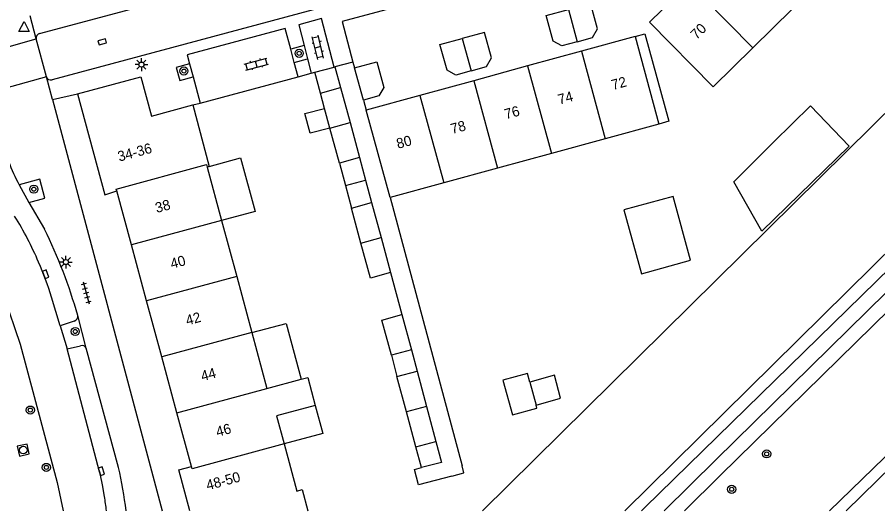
# Model space of a CAD drawing. Extents: x 128000 to 131008, y 398996 to 402500.
# Drawn here: x 129679.1 to 129763.7, y 399000 to 399048.4 of the extents above; entities that cross this region are included whole.
import ezdxf

# ---------------------------------------------------------------- set-up
doc = ezdxf.new("R2010")
doc.units = 0
for name, color, linetype in [('gg-afsc-erfafscheiding', 7, 'Continuous'), ('gg-anno-huisnummerreeks BGT', 7, 'Continuous'), ('gg-bbg-bijgebouw', 7, 'Continuous'), ('gg-bbg-gedigitaliseerde bebouwing', 7, 'Continuous'), ('gg-bbg-gedigitaliseerde bijgebouw', 7, 'Continuous'), ('gg-bbg-hoofdgebouw', 7, 'Continuous'), ('gg-bbg-luifel en loopbrug', 7, 'Continuous'), ('gg-bbg-tussenscheiding', 7, 'Continuous'), ('gg-knt-BGT kruinlijn', 7, 'Continuous'), ('gg-knt-verharding', 7, 'Continuous'), ('gg-knt-verharding nz', 7, 'Continuous'), ('gg-kntw-beschoeiing', 7, 'Continuous'), ('gt-grn-weggrens', 7, 'Continuous'), ('gt-symb-boom', 7, 'Continuous'), ('gt-symb-klinker verharding', 7, 'Continuous'), ('gt-symb-kolk', 7, 'Continuous'), ('gt-symb-lichtmast', 7, 'Continuous'), ('gt-symb-rioolschacht', 7, 'Continuous'), ('gt-symb-tegel verharding', 7, 'Continuous'), ('gt-symb-waterafsluiter', 7, 'Continuous')]:
    doc.layers.add(name, color=color, linetype=linetype)

# ---------------------------------------------------------------- blocks, each defined once
blk = doc.blocks.new('gt0-BOOM')
at = {"layer": 'gt-symb-boom'}
for radius in [0.4, 0.2]:
    blk.add_circle((0, 0), radius, dxfattribs=at)
blk = doc.blocks.new('gt0-WAFSL')
at = {"layer": 'gt-symb-waterafsluiter'}
for p, q in [((-0.5, -0.333), (0, 0.667)), ((0, 0.667), (0.5, -0.333)), ((0.5, -0.333), (-0.5, -0.333))]:
    blk.add_line(p, q, dxfattribs=at)
blk = doc.blocks.new('gt0-KOLK')
at = {"layer": 'gt-symb-kolk'}
blk.add_lwpolyline([(0, 0), (0.375, 0), (0.375, 0.4), (-0.375, 0.4), (-0.375, 0), (0, 0)], dxfattribs=at)
blk = doc.blocks.new('gt0-KL1')
at = {"layer": 'gt-symb-klinker verharding'}
for p, q in [((-1.15, 0.3), (1.15, 0.3)), ((-1, -0.3), (-1, 0.3)), ((-0.5, 0.3), (-0.5, 0.45)), ((0, -0.3), (0, 0.3)), ((0.5, 0.3), (0.5, 0.45)), ((1, -0.3), (1, 0.3)), ((-1.15, -0.3), (1.15, -0.3)), ((-0.5, -0.45), (-0.5, -0.3)), ((0.5, -0.45), (0.5, -0.3))]:
    blk.add_line(p, q, dxfattribs=at)
blk = doc.blocks.new('gt0-LMAST')
at = {"layer": 'gt-symb-lichtmast'}
for p, q in [((-0.182, 0.173), (-0.447, 0.438)), ((-0.005, 0.246), (-0.005, 0.621)), ((0.172, 0.173), (0.437, 0.438)), ((-0.255, -0.004), (-0.63, -0.004)), ((-0.182, -0.181), (-0.447, -0.446)), ((-0.005, -0.254), (-0.005, -0.629)), ((0.437, -0.446), (0.172, -0.181)), ((0.245, -0.004), (0.62, -0.004))]:
    blk.add_line(p, q, dxfattribs=at)
blk.add_circle((-0.005, -0.004), 0.25, dxfattribs=at)
blk = doc.blocks.new('gt0-TEG1')
at = {"layer": 'gt-symb-tegel verharding'}
for p, q in [((-1.125, 0), (1.125, 0)), ((-0.9, -0.25), (-0.9, 0.25)), ((-0.45, -0.25), (-0.45, 0.25)), ((0, -0.25), (0, 0.25)), ((0.45, -0.25), (0.45, 0.25)), ((0.9, -0.25), (0.9, 0.25))]:
    blk.add_line(p, q, dxfattribs=at)
blk = doc.blocks.new('gt0-RS')
at = {"layer": 'gt-symb-rioolschacht'}
blk.add_lwpolyline([(-0.5, -0.5), (0.5, -0.5), (0.5, 0.5), (-0.5, 0.5)], close=True, dxfattribs=at)
blk.add_circle((0, 0), 0.375, dxfattribs=at)

msp = doc.modelspace()

# ---------------------------------------------------------------- linework, layer by layer
at = {"layer": 'gg-afsc-erfafscheiding'}
for p, q in [((129712.08, 399044.03), (129712.24, 399043.48)), ((129713.11, 399040.3), (129713.37, 399039.33)), ((129715.721, 399030.746), (129722.8, 399004.407)), ((129715.77, 399023.38), (129716.88, 399019.25))]:
    msp.add_line(p, q, dxfattribs=at)
for points in [[(129721.785, 399003.409), (129718.533, 399002.535), (129718.122, 399004.063), (129718.82, 399004.25)], [(129721.785, 399003.409), (129722.982, 399003.731), (129722.8, 399004.407)]]:
    msp.add_lwpolyline(points, dxfattribs=at)
at = {"layer": 'gg-bbg-bijgebouw'}
for p, q in [((129708.32, 399043.04), (129710.236, 399043.541)), ((129710.236, 399043.541), (129710.31, 399043.56)), ((129713.11, 399040.3), (129712.24, 399043.48))]:
    msp.add_line(p, q, dxfattribs=at)
for points in [[(129734.125, 399046.035), (129732.62, 399045.63), (129731.76, 399046.11), (129731.08, 399048.62), (129733.255, 399049.215)], [(129734.125, 399046.035), (129735.63, 399046.44), (129736.12, 399047.29), (129735.43, 399049.81), (129733.255, 399049.215)], [(129723.7, 399043.19), (129725.2, 399043.61), (129725.69, 399044.45), (129725, 399046.96), (129722.815, 399046.37)], [(129723.7, 399043.19), (129722.2, 399042.77), (129721.34, 399043.26), (129720.63, 399045.78), (129722.815, 399046.37)], [(129712.24, 399043.48), (129714.42, 399044.06), (129715.1, 399041.56), (129714.63, 399040.73), (129713.11, 399040.3)]]:
    msp.add_lwpolyline(points, dxfattribs=at)
at = {"layer": 'gg-bbg-gedigitaliseerde bebouwing'}
for p, q in [((129751.368, 399045.447), (129755.257, 399049.274)), ((129739.81, 399046.55), (129742.123, 399037.956)), ((129696.34, 399039.83), (129697.95, 399033.8)), ((129715.721, 399030.746), (129713.37, 399039.33)), ((129742.123, 399037.956), (129736.867, 399036.521)), ((129736.867, 399036.521), (129731.579, 399035.077)), ((129731.579, 399035.077), (129726.291, 399033.633)), ((129697.95, 399033.8), (129697.74, 399033.74)), ((129697.74, 399033.74), (129699.164, 399028.481)), ((129726.291, 399033.633), (129721.003, 399032.188)), ((129721.003, 399032.188), (129715.721, 399030.746)), ((129699.164, 399028.481), (129700.652, 399022.99)), ((129700.652, 399022.99), (129702.141, 399017.49)), ((129702.141, 399017.49), (129703.628, 399012)), ((129703.628, 399012), (129706.996, 399012.907)), ((129705.315, 399006.558), (129706.551, 399001.935))]:
    msp.add_line(p, q, dxfattribs=at)
for points in [[(129741.23, 399047.97), (129747.47, 399041.61), (129751.368, 399045.447)], [(129706.996, 399012.907), (129707.637, 399013.079), (129708.377, 399010.33)], [(129708.377, 399010.33), (129704.575, 399009.307), (129705.315, 399006.558)], [(129706.551, 399001.935), (129707.086, 399002.079), (129707.644, 399000)]]:
    msp.add_lwpolyline(points, dxfattribs=at)
at = {"layer": 'gg-bbg-gedigitaliseerde bijgebouw'}
for p, q in [((129710.31, 399043.56), (129710.862, 399041.534)), ((129708.875, 399041.007), (129708.32, 399043.04)), ((129710.862, 399041.534), (129711.796, 399038.102)), ((129709.286, 399039.498), (129708.875, 399041.007)), ((129709.812, 399037.568), (129709.286, 399039.498)), ((129711.796, 399038.102), (129712.73, 399034.67)), ((129710.75, 399034.13), (129709.812, 399037.568)), ((129712.73, 399034.67), (129710.75, 399034.13)), ((129711.93, 399029.71), (129713.91, 399030.25)), ((129712.86, 399026.276), (129711.93, 399029.71)), ((129713.91, 399030.25), (129714.842, 399026.809)), ((129714.842, 399026.809), (129715.77, 399023.38)), ((129716.88, 399019.25), (129717.82, 399015.8)), ((129717.82, 399015.8), (129715.85, 399015.28)), ((129716.38, 399013.18), (129718.39, 399013.71)), ((129718.39, 399013.71), (129719.309, 399010.251)), ((129717.326, 399009.718), (129716.38, 399013.18)), ((129729.455, 399012.639), (129730.071, 399010.382)), ((129719.309, 399010.251), (129720.228, 399006.791)), ((129718.266, 399006.276), (129717.326, 399009.718)), ((129718.82, 399004.25), (129718.266, 399006.276))]:
    msp.add_line(p, q, dxfattribs=at)
for points in [[(129715.77, 399023.38), (129713.79, 399022.84), (129712.86, 399026.276)], [(129715.85, 399015.28), (129714.91, 399018.7), (129716.88, 399019.25)], [(129730.071, 399010.382), (129732.483, 399011.041), (129731.867, 399013.298), (129729.455, 399012.639)], [(129720.228, 399006.791), (129720.77, 399004.75), (129718.82, 399004.25)]]:
    msp.add_lwpolyline(points, dxfattribs=at)
at = {"layer": 'gg-bbg-hoofdgebouw'}
for p, q in [((129741.23, 399047.97), (129745.119, 399051.797)), ((129739.81, 399046.55), (129734.522, 399045.106)), ((129734.522, 399045.106), (129729.234, 399043.662)), ((129729.234, 399043.662), (129723.946, 399042.218)), ((129723.946, 399042.218), (129718.658, 399040.774)), ((129718.658, 399040.774), (129713.37, 399039.33)), ((129690.304, 399026.111), (129688.87, 399031.39)), ((129691.795, 399020.619), (129690.304, 399026.111)), ((129693.288, 399015.12), (129691.795, 399020.619)), ((129694.782, 399009.619), (129693.288, 399015.12)), ((129696.21, 399004.36), (129694.782, 399009.619))]:
    msp.add_line(p, q, dxfattribs=at)
for points in [[(129685.02, 399040.94), (129691.25, 399042.61), (129692.27, 399038.73), (129696.34, 399039.83)], [(129685.02, 399040.94), (129687.69, 399031.02), (129688.87, 399031.39)], [(129696.048, 399000), (129694.96, 399004.02), (129696.21, 399004.36)]]:
    msp.add_lwpolyline(points, dxfattribs=at)
at = {"layer": 'gg-bbg-luifel en loopbrug'}
for p, q in [((129712.73, 399034.67), (129713.32, 399032.46)), ((129710.75, 399034.13), (129711.34, 399031.92)), ((129711.34, 399031.92), (129713.32, 399032.46)), ((129713.32, 399032.46), (129713.91, 399030.25)), ((129711.34, 399031.92), (129711.93, 399029.71)), ((129715.85, 399015.28), (129716.38, 399013.18)), ((129717.82, 399015.8), (129718.39, 399013.71))]:
    msp.add_line(p, q, dxfattribs=at)
for points in [[(129739.81, 399046.55), (129740.775, 399046.813), (129743.119, 399038.228), (129742.123, 399037.956)], [(129749.506, 399032.278), (129753.431, 399036.205), (129757.041, 399039.756), (129760.839, 399035.804), (129752.271, 399027.431), (129749.506, 399032.278)], [(129709.812, 399037.568), (129707.88, 399037.049), (129707.362, 399038.981), (129709.286, 399039.498)], [(129697.95, 399033.8), (129701.04, 399034.63), (129702.455, 399029.365), (129699.164, 399028.481)], [(129740.419, 399023.272), (129745.242, 399024.589), (129743.53, 399030.859), (129738.707, 399029.542), (129740.419, 399023.272)], [(129702.141, 399017.49), (129705.521, 399018.398), (129706.996, 399012.907)], [(129729.455, 399012.639), (129729.227, 399013.476), (129726.815, 399012.818), (129727.743, 399009.42), (129730.154, 399010.078), (129730.071, 399010.382)], [(129708.377, 399010.33), (129709.117, 399007.581), (129705.315, 399006.558)]]:
    msp.add_lwpolyline(points, dxfattribs=at)
at = {"layer": 'gg-bbg-tussenscheiding'}
for p, q in [((129745.119, 399051.797), (129751.368, 399045.447)), ((129733.255, 399049.215), (129734.125, 399046.035)), ((129722.815, 399046.37), (129723.7, 399043.19)), ((129734.522, 399045.106), (129736.867, 399036.521)), ((129729.234, 399043.662), (129731.579, 399035.077)), ((129708.875, 399041.007), (129710.862, 399041.534)), ((129723.946, 399042.218), (129726.291, 399033.633)), ((129718.658, 399040.774), (129721.003, 399032.188)), ((129709.812, 399037.568), (129711.796, 399038.102)), ((129699.164, 399028.481), (129690.304, 399026.111)), ((129712.86, 399026.276), (129714.842, 399026.809)), ((129700.652, 399022.99), (129691.795, 399020.619)), ((129702.141, 399017.49), (129693.288, 399015.12)), ((129694.782, 399009.619), (129703.628, 399012)), ((129719.309, 399010.251), (129717.326, 399009.718)), ((129718.266, 399006.276), (129720.228, 399006.791))]:
    msp.add_line(p, q, dxfattribs=at)
for points in [[(129688.87, 399031.39), (129688.817, 399031.583), (129697.674, 399033.985), (129697.74, 399033.74)], [(129705.315, 399006.558), (129696.276, 399004.116), (129696.21, 399004.36)]]:
    msp.add_lwpolyline(points, dxfattribs=at)
at = {"layer": 'gg-knt-BGT kruinlijn'}
msp.add_line((129740.423, 399000), (129740.745, 399000.314), dxfattribs=at)
for points in [[(130025.784, 399273.55), (130027.686, 399277.699), (130028.161, 399277.543), (130026.956, 399273.986), (130025.899, 399271.68), (130024.204, 399269.08), (130020.131, 399262.719), (130011.635, 399250.539), (130001.672, 399238.046), (129988.993, 399222.851), (129979.751, 399212.51), (129969.264, 399201.112), (129960.794, 399193.109), (129922.039, 399156.026), (129895.096, 399129.98), (129886.222, 399121.088), (129872.727, 399108.557), (129850.924, 399087.584), (129832.54, 399069.684), (129814.056, 399051.749), (129794.779, 399033.109), (129775.78, 399014.896), (129760.538, 399000)], [(129842.89, 399097.45), (129841.69, 399095.33), (129816.4, 399073.41), (129807.59, 399065.57), (129740.745, 399000.314)], [(129758.902, 399000), (129775.017, 399015.588), (129793.968, 399033.998), (129813.005, 399052.41), (129831.71, 399070.722), (129850.166, 399088.274), (129853.705, 399091.693)]]:
    msp.add_lwpolyline(points, dxfattribs=at)
at = {"layer": 'gg-knt-verharding'}
for p, q in [((129729.92, 399055.02), (129682.509, 399042.3)), ((129681.95, 399042.59), (129680.94, 399046.31)), ((129707.278, 399045.671), (129705.958, 399045.319)), ((129707.278, 399045.671), (129707.618, 399044.366)), ((129706.304, 399044.015), (129705.958, 399045.319)), ((129706.304, 399044.015), (129707.618, 399044.366)), ((129706.68, 399042.601), (129706.304, 399044.015)), ((129707.618, 399044.366), (129707.986, 399042.95)), ((129696.014, 399043.88), (129696.362, 399042.588)), ((129696.362, 399042.588), (129697.055, 399040.022)), ((129697.055, 399040.022), (129706.68, 399042.601)), ((129706.68, 399042.601), (129707.986, 399042.95)), ((129707.986, 399042.95), (129708.32, 399043.04)), ((129682.56, 399040.37), (129685.02, 399040.94)), ((129682.56, 399040.37), (129693.337, 399000)), ((129696.34, 399039.83), (129697.055, 399040.022)), ((129679.275, 399031.985), (129680.223, 399030.268)), ((129680.223, 399030.268), (129681.78, 399027.638)), ((129684.676, 399018.624), (129683.295, 399018.15)), ((129685.862, 399015.969), (129685.028, 399019.182)), ((129683.295, 399018.15), (129683.985, 399015.911)), ((129683.985, 399015.911), (129685.294, 399016.202)), ((129689.044, 399004.246), (129685.862, 399015.969))]:
    msp.add_line(p, q, dxfattribs=at)
for points in [[(129742.649, 399000), (129747.774, 399005.026), (129779.333, 399036.008), (129812.766, 399068.807), (129834.633, 399087.172), (129839.682, 399091.369)], [(129744.656, 399000), (129748.203, 399003.494), (129781.429, 399036.063), (129810.876, 399064.961), (129814.519, 399068.396), (129836.004, 399085.765)], [(129681.29, 399046.84), (129727.71, 399059.26), (129729.15, 399059.93), (129730.4, 399060.91)], [(129733.98, 399054.17), (129711.01, 399048.04), (129712.08, 399044.03)], [(129710.236, 399043.541), (129708.979, 399048.31), (129706.748, 399047.711), (129707.278, 399045.671)], [(129705.958, 399045.319), (129705.422, 399047.336), (129695.782, 399044.739), (129696.014, 399043.88)], [(129696.014, 399043.88), (129694.712, 399043.52), (129695.074, 399042.239), (129696.362, 399042.588)], [(129680.223, 399030.268), (129681.786, 399030.69), (129681.314, 399032.545), (129679.275, 399031.985)], [(129675.63, 399026.04), (129677.77, 399021.08), (129679.39, 399016.34), (129683.02, 399002.79), (129683.6, 399000)]]:
    msp.add_lwpolyline(points, dxfattribs=at)
for centre, radius, start, end in [((129681.402, 399046.386), 0.468, 103.82178, 189.29848), ((129682.399, 399042.773), 0.485, 202.11161, 283.04931), ((129705.857, 399045.537), 29.837, 197.32858, 207.01347), ((129636.541, 399005.41), 50.405, 15.85674, 26.16743), ((129684.559, 399019.088), 0.478, 284.11496, 11.39558), ((129685.461, 399015.801), 0.435, 22.76724, 112.62478), ((129649.578, 398995.209), 40.488, 6.79632, 12.89771)]:
    msp.add_arc(centre, radius, start, end, dxfattribs=at)
at = {"layer": 'gg-knt-verharding nz'}
msp.add_line((129683.295, 399018.15), (129682.468, 399020.961), dxfattribs=at)
msp.add_lwpolyline([(129687.663, 399001.405), (129687.468, 399002.542), (129687.272, 399003.501), (129687.17, 399003.824), (129683.985, 399015.911)], dxfattribs=at)
for centre, radius, start, end in [((129653.719, 399012.928), 29.763, 22.65358, 32.46073), ((129645.13, 399008.964), 39.218, 17.81183, 23.16477), ((129646.32, 398994.921), 41.848, 6.97044, 8.91278)]:
    msp.add_arc(centre, radius, start, end, dxfattribs=at)
at = {"layer": 'gg-kntw-beschoeiing'}
msp.add_line((129724.794, 399000), (129829.209, 399102.921), dxfattribs=at)
msp.add_lwpolyline([(129738.798, 399000), (129838.41, 399098.19), (129838.45, 399100.89), (129838.959, 399101.4)], dxfattribs=at)
at = {"layer": 'gt-grn-weggrens'}
for p, q in [((129680.94, 399046.31), (129680.36, 399048.58)), ((129673.745, 399044.278), (129680.94, 399046.31)), ((129712.08, 399044.03), (129710.31, 399043.56)), ((129681.95, 399042.59), (129674.531, 399040.509)), ((129682.56, 399040.37), (129681.95, 399042.59))]:
    msp.add_line(p, q, dxfattribs=at)

# ---------------------------------------------------------------- block references
at = {"layer": 'gt-symb-boom'}
for p in [(129706.793, 399044.904), (129695.465, 399043.16), (129680.718, 399031.565), (129684.787, 399017.598), (129680.377, 399009.883), (129752.73, 399005.582), (129681.953, 399004.255), (129749.298, 399002.11)]:
    msp.add_blockref('gt0-BOOM', p, dxfattribs=at)
at = {"layer": 'gt-symb-klinker verharding'}
for p, rotation in [((129708.632, 399045.489), 103.5915604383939), ((129702.59, 399043.834), 14.953564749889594)]:
    msp.add_blockref('gt0-KL1', p, dxfattribs=dict(at, rotation=rotation))
at = {"layer": 'gt-symb-kolk'}
for p, rotation in [((129687.489, 399045.836), 15.008913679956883), ((129681.696, 399023.141), -68.82666847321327), ((129687.17, 399003.824), -72.5347757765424)]:
    msp.add_blockref('gt0-KOLK', p, dxfattribs=dict(at, rotation=rotation))
at = {"layer": 'gt-symb-lichtmast'}
for p in [(129691.295, 399043.795), (129683.88, 399024.415)]:
    msp.add_blockref('gt0-LMAST', p, dxfattribs=at)
at = {"layer": 'gt-symb-rioolschacht', "rotation": -77.81315978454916}
msp.add_blockref('gt0-RS', (129679.681, 399005.956), dxfattribs=at)
at = {"layer": 'gt-symb-tegel verharding', "rotation": -75.04643524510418}
msp.add_blockref('gt0-TEG1', (129685.873, 399021.392), dxfattribs=at)
at = {"layer": 'gt-symb-waterafsluiter'}
msp.add_blockref('gt0-WAFSL', (129679.755, 399047.374), dxfattribs=at)

# ---------------------------------------------------------------- texts
at = {"layer": 'gg-anno-huisnummerreeks BGT'}
for s, rotation, p in [('70', 44.5, (129745.842, 399046.194)), ('72', 15.2, (129737.621, 399041.289)), ('74', 15.2, (129732.365, 399039.854)), ('76', 15.2, (129727.112, 399038.419)), ('78', 15.2, (129721.824, 399036.975)), ('80', 15.2, (129716.501, 399035.522)), ('34-36', 15.1, (129689.109, 399034.265)), ('38', 15.2, (129692.797, 399029.226)), ('40', 15.2, (129694.286, 399023.743)), ('42', 15.2, (129695.796, 399018.181)), ('44', 15.2, (129697.281, 399012.713)), ('46', 15.2, (129698.766, 399007.246)), ('48-50', 15.1, (129697.799, 399002.003))]:
    msp.add_text(s, height=1, rotation=rotation, dxfattribs=at).set_placement(p)

doc.saveas('drawing.dxf')
